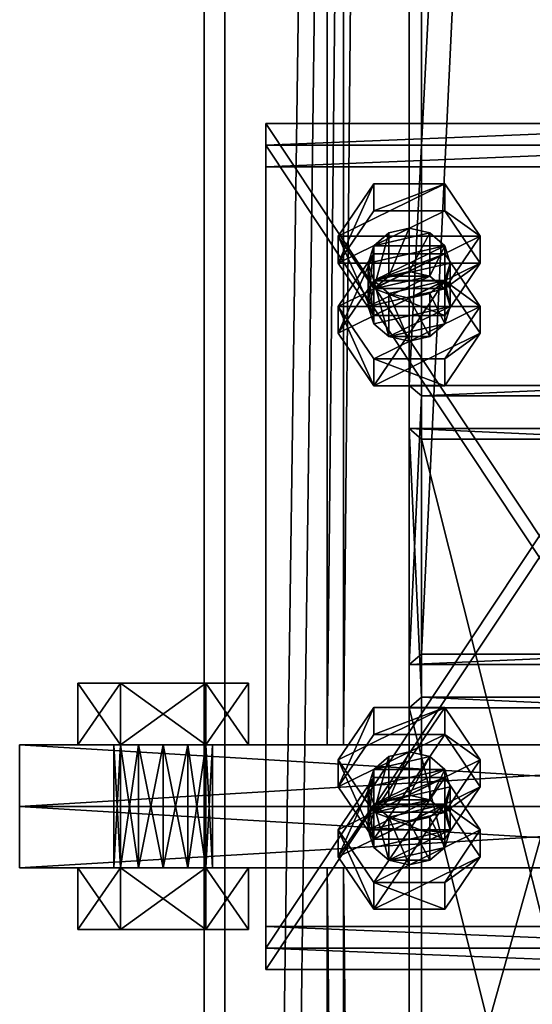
# Model space of a CAD drawing. Header units: millimetres. Extents: x -333 to 67333, y -930 to 39730.
# Tile 421 of 656: x 22175 to 22300, y 9352 to 9592. Entities that reach past the tile are written whole.
import ezdxf

# ---------------------------------------------------------------- set-up
doc = ezdxf.new("R2010")
doc.units = ezdxf.units.MM
for name, color, linetype in [('5', 7, 'Continuous'), ('6', 7, 'Continuous'), ('8', 7, 'Continuous'), ('95', 7, 'Continuous'), ('99', 7, 'Continuous')]:
    doc.layers.add(name, color=color, linetype=linetype)

msp = doc.modelspace()

# ---------------------------------------------------------------- meshes
at = {"layer": '5', "color": 131}
mesh = msp.add_polyface(dxfattribs=at)
corners = [(22346, 9415, 2984), (22254, 9415, 2984), (22254, 19384.97, 2984), (22346, 19384.97, 2984), (22254, 9415, 3076), (22254, 19384.97, 3076), (22346, 9415, 3076), (22346, 19384.97, 3076), (22350, 9415, 2980), (22350, 9415, 3080), (22350, 19384.97, 3080), (22350, 19384.97, 2980), (22250, 9415, 3080), (22250, 19384.97, 3080), (22250, 9415, 2980), (22250, 19384.97, 2980)]
mesh.append_faces([[corners[k] for k in face] for face in [(0, 2, 3, 3), (1, 5, 2, 2), (4, 7, 5, 5), (6, 3, 7, 7), (8, 10, 11, 11), (9, 13, 10, 10), (12, 15, 13, 13), (14, 11, 15, 15)]], dxfattribs={"vtx0": -1, "color": 131})
mesh.append_faces([[corners[k] for k in face] for face in [(9, 6, 12, 12), (6, 8, 0, 0), (0, 8, 1, 1), (12, 4, 14, 14), (4, 12, 6, 6), (14, 1, 8, 8), (11, 3, 15, 15), (3, 10, 7, 7), (7, 10, 5, 5), (15, 2, 13, 13), (2, 15, 3, 3), (13, 5, 10, 10)]], dxfattribs={"vtx0": -1, "vtx1": -1, "color": 131})
mesh.append_faces([[corners[k] for k in face] for face in [(6, 9, 8, 8), (14, 4, 1, 1), (3, 11, 10, 10), (13, 2, 5, 5)]], dxfattribs={"vtx0": -1, "vtx2": -1, "vtx3": -1, "color": 131})
mesh.append_faces([[corners[k] for k in face] for face in [(0, 1, 2, 2), (1, 4, 5, 5), (4, 6, 7, 7), (6, 0, 3, 3), (8, 9, 10, 10), (9, 12, 13, 13), (12, 14, 15, 15), (14, 8, 11, 11)]], dxfattribs={"vtx2": -1, "vtx3": -1, "color": 131})
mesh = msp.add_polyface(dxfattribs=at)
corners = [(22346, 185.3, 2984), (22254, 185.3, 2984), (22254, 9385, 2984), (22346, 9385, 2984), (22254, 185.3, 3076), (22254, 9385, 3076), (22346, 185.3, 3076), (22346, 9385, 3076), (22350, 185.3, 2980), (22350, 185.3, 3080), (22350, 9385, 3080), (22350, 9385, 2980), (22250, 185.3, 3080), (22250, 9385, 3080), (22250, 185.3, 2980), (22250, 9385, 2980)]
mesh.append_faces([[corners[k] for k in face] for face in [(0, 2, 3, 3), (1, 5, 2, 2), (4, 7, 5, 5), (6, 3, 7, 7), (8, 10, 11, 11), (9, 13, 10, 10), (12, 15, 13, 13), (14, 11, 15, 15)]], dxfattribs={"vtx0": -1, "color": 131})
mesh.append_faces([[corners[k] for k in face] for face in [(9, 6, 12, 12), (6, 8, 0, 0), (0, 8, 1, 1), (12, 4, 14, 14), (4, 12, 6, 6), (14, 1, 8, 8), (11, 3, 15, 15), (3, 10, 7, 7), (7, 10, 5, 5), (15, 2, 13, 13), (2, 15, 3, 3), (13, 5, 10, 10)]], dxfattribs={"vtx0": -1, "vtx1": -1, "color": 131})
mesh.append_faces([[corners[k] for k in face] for face in [(6, 9, 8, 8), (14, 4, 1, 1), (3, 11, 10, 10), (13, 2, 5, 5)]], dxfattribs={"vtx0": -1, "vtx2": -1, "vtx3": -1, "color": 131})
mesh.append_faces([[corners[k] for k in face] for face in [(0, 1, 2, 2), (1, 4, 5, 5), (4, 6, 7, 7), (6, 0, 3, 3), (8, 9, 10, 10), (9, 12, 13, 13), (12, 14, 15, 15), (14, 8, 11, 11)]], dxfattribs={"vtx2": -1, "vtx3": -1, "color": 131})
at = {"layer": '6', "color": 2}
mesh = msp.add_polyface(dxfattribs=at)
corners = [(22380, 19380.14, 7183.53), (22220, 19380.14, 7183.53), (22220, 7954.94, 4755.1), (22380, 7954.94, 4755.1), (22380, 19380.14, 7347.1), (22380, 7921.68, 4911.61), (22220, 19380.14, 7347.1), (22220, 7921.68, 4911.61), (22225, 7953.9, 4759.99), (22375, 7953.9, 4759.99), (22375, 7922.72, 4906.72), (22225, 7922.72, 4906.72), (22375, 19380.14, 7188.64), (22375, 19380.14, 7341.99), (22225, 19380.14, 7188.64), (22225, 19380.14, 7341.99)]
mesh.append_faces([[corners[k] for k in face] for face in [(0, 2, 3, 3), (4, 3, 5, 5), (6, 5, 7, 7), (1, 7, 2, 2), (12, 10, 9, 9), (14, 9, 8, 8), (15, 8, 11, 11), (13, 11, 10, 10)]], dxfattribs={"vtx0": -1, "color": 2})
mesh.append_faces([[corners[k] for k in face] for face in [(2, 8, 3, 3), (8, 7, 11, 11), (11, 7, 10, 10), (3, 9, 5, 5), (9, 3, 8, 8), (5, 10, 7, 7), (0, 12, 1, 1), (12, 4, 13, 13), (13, 4, 15, 15), (1, 14, 6, 6), (14, 1, 12, 12), (6, 15, 4, 4)]], dxfattribs={"vtx0": -1, "vtx1": -1, "color": 2})
mesh.append_faces([[corners[k] for k in face] for face in [(8, 2, 7, 7), (5, 9, 10, 10), (12, 0, 4, 4), (6, 14, 15, 15)]], dxfattribs={"vtx0": -1, "vtx2": -1, "vtx3": -1, "color": 2})
mesh.append_faces([[corners[k] for k in face] for face in [(0, 1, 2, 2), (4, 0, 3, 3), (6, 4, 5, 5), (1, 6, 7, 7), (12, 13, 10, 10), (14, 12, 9, 9), (15, 14, 8, 8), (13, 15, 11, 11)]], dxfattribs={"vtx2": -1, "vtx3": -1, "color": 2})
at = {"layer": '8', "color": 253}
mesh = msp.add_polyface(dxfattribs=at)
corners = [(22273, 10667.15, 5331.58), (22327, 10667.15, 5331.58), (22327, 9500.01, 3444.3), (22273, 9500.01, 3444.3), (22327, 10566.98, 5310.29), (22327, 9437.08, 3483.22), (22273, 10566.98, 5310.29), (22273, 9437.08, 3483.22), (22270, 10671.22, 5332.45), (22270, 10562.92, 5309.43), (22270, 9434.52, 3484.8), (22270, 9502.56, 3442.72), (22330, 10562.92, 5309.43), (22330, 9434.52, 3484.8), (22330, 10671.22, 5332.45), (22330, 9502.56, 3442.72)]
mesh.append_faces([[corners[k] for k in face] for face in [(0, 2, 3, 3), (1, 5, 2, 2), (4, 7, 5, 5), (6, 3, 7, 7), (8, 10, 11, 11), (9, 13, 10, 10), (12, 15, 13, 13), (14, 11, 15, 15)]], dxfattribs={"vtx0": -1, "color": 253})
mesh.append_faces([[corners[k] for k in face] for face in [(9, 6, 12, 12), (6, 8, 0, 0), (0, 8, 1, 1), (12, 4, 14, 14), (4, 12, 6, 6), (14, 1, 8, 8), (11, 3, 15, 15), (3, 10, 7, 7), (7, 10, 5, 5), (15, 2, 13, 13), (2, 15, 3, 3), (13, 5, 10, 10)]], dxfattribs={"vtx0": -1, "vtx1": -1, "color": 253})
mesh.append_faces([[corners[k] for k in face] for face in [(6, 9, 8, 8), (14, 4, 1, 1), (3, 11, 10, 10), (13, 2, 5, 5)]], dxfattribs={"vtx0": -1, "vtx2": -1, "vtx3": -1, "color": 253})
mesh.append_faces([[corners[k] for k in face] for face in [(0, 1, 2, 2), (1, 4, 5, 5), (4, 6, 7, 7), (6, 0, 3, 3), (8, 9, 10, 10), (9, 12, 13, 13), (12, 14, 15, 15), (14, 8, 11, 11)]], dxfattribs={"vtx2": -1, "vtx3": -1, "color": 253})
mesh = msp.add_polyface(dxfattribs=at)
corners = [(22273, 9489.49, 3427.29), (22327, 9489.49, 3427.29), (22327, 9274.72, 3080), (22273, 9274.72, 3080), (22327, 9426.56, 3466.21), (22327, 9187.72, 3080), (22273, 9426.56, 3466.21), (22273, 9187.72, 3080), (22270, 9492.05, 3425.71), (22270, 9424.01, 3467.79), (22270, 9184.19, 3080), (22270, 9278.25, 3080), (22330, 9424.01, 3467.79), (22330, 9184.19, 3080), (22330, 9492.05, 3425.71), (22330, 9278.25, 3080)]
mesh.append_faces([[corners[k] for k in face] for face in [(0, 2, 3, 3), (1, 5, 2, 2), (4, 7, 5, 5), (6, 3, 7, 7), (8, 10, 11, 11), (9, 13, 10, 10), (12, 15, 13, 13), (14, 11, 15, 15)]], dxfattribs={"vtx0": -1, "color": 253})
mesh.append_faces([[corners[k] for k in face] for face in [(9, 6, 12, 12), (6, 8, 0, 0), (0, 8, 1, 1), (12, 4, 14, 14), (4, 12, 6, 6), (14, 1, 8, 8), (11, 3, 15, 15), (3, 10, 7, 7), (7, 10, 5, 5), (15, 2, 13, 13), (2, 15, 3, 3), (13, 5, 10, 10)]], dxfattribs={"vtx0": -1, "vtx1": -1, "color": 253})
mesh.append_faces([[corners[k] for k in face] for face in [(6, 9, 8, 8), (14, 4, 1, 1), (3, 11, 10, 10), (13, 2, 5, 5)]], dxfattribs={"vtx0": -1, "vtx2": -1, "vtx3": -1, "color": 253})
mesh.append_faces([[corners[k] for k in face] for face in [(0, 1, 2, 2), (1, 4, 5, 5), (4, 6, 7, 7), (6, 0, 3, 3), (8, 9, 10, 10), (9, 12, 13, 13), (12, 14, 15, 15), (14, 8, 11, 11)]], dxfattribs={"vtx2": -1, "vtx3": -1, "color": 253})
at = {"layer": '95', "color": 7}
mesh = msp.add_polyface(dxfattribs=at)
corners = [(22280, 9532.33, 3424.31), (22278.66, 9536.58, 3421.68), (22278.66, 9526.07, 3404.67), (22275, 9539.7, 3419.75), (22275, 9529.18, 3402.74), (22270, 9540.84, 3419.05), (22270, 9530.32, 3402.04), (22265, 9539.7, 3419.75), (22265, 9529.18, 3402.74), (22261.34, 9536.58, 3421.68), (22261.34, 9526.07, 3404.67), (22260, 9532.33, 3424.31), (22260, 9521.81, 3407.3), (22261.34, 9528.08, 3426.94), (22278.66, 9528.08, 3426.94), (22265, 9524.97, 3428.86), (22287.32, 9521.81, 3407.3), (22278.66, 9534.57, 3399.41), (22278.66, 9528, 3388.78), (22261.34, 9534.57, 3399.41), (22261.34, 9528, 3388.78), (22252.68, 9515.24, 3396.67), (22252.68, 9521.81, 3407.3), (22287.32, 9538.91, 3434.94), (22278.66, 9551.66, 3427.05), (22278.66, 9545.09, 3416.42), (22287.32, 9532.33, 3424.31), (22261.34, 9551.66, 3427.05), (22261.34, 9545.09, 3416.42), (22252.68, 9538.91, 3434.94), (22252.68, 9532.33, 3424.31), (22261.34, 9519.57, 3432.2), (22278.66, 9526.15, 3442.83), (22261.34, 9526.15, 3442.83)]
mesh.append_faces([[corners[k] for k in face] for face in [(1, 4, 2, 2), (3, 6, 4, 4), (5, 8, 6, 6), (7, 10, 8, 8), (9, 12, 10, 10), (5, 9, 7, 7), (8, 4, 6, 6), (17, 20, 18, 18), (19, 21, 20, 20), (17, 22, 19, 19), (23, 25, 26, 26), (24, 28, 25, 25), (27, 30, 28, 28), (29, 31, 30, 30), (24, 29, 27, 27), (33, 23, 32, 32), (30, 25, 28, 28)]], dxfattribs={"vtx0": -1, "color": 7})
mesh.append_faces([[corners[k] for k in face] for face in [(9, 1, 11, 11), (11, 1, 13, 13), (13, 14, 15, 15), (10, 4, 8, 8), (29, 23, 33, 33), (31, 26, 30, 30)]], dxfattribs={"vtx0": -1, "vtx1": -1, "color": 7})
mesh.append_faces([[corners[k] for k in face] for face in [(9, 5, 3, 3), (9, 3, 1, 1), (13, 1, 0, 0), (13, 0, 14, 14), (12, 2, 4, 4), (29, 24, 23, 23), (30, 26, 25, 25)]], dxfattribs={"vtx0": -1, "vtx2": -1, "vtx3": -1, "color": 7})
mesh.append_faces([[corners[k] for k in face] for face in [(0, 1, 2, 2), (1, 3, 4, 4), (3, 5, 6, 6), (5, 7, 8, 8), (7, 9, 10, 10), (9, 11, 12, 12), (16, 17, 18, 18), (17, 19, 20, 20), (23, 24, 25, 25), (24, 27, 28, 28), (27, 29, 30, 30), (32, 23, 26, 26)]], dxfattribs={"vtx2": -1, "vtx3": -1, "color": 7})
mesh = msp.add_polyface(dxfattribs=at)
corners = [(22280, 9532.33, 3424.31), (22278.66, 9526.07, 3404.67), (22280, 9521.81, 3407.3), (22260, 9532.33, 3424.31), (22261.34, 9528.08, 3426.94), (22261.34, 9517.56, 3409.93), (22260, 9521.81, 3407.3), (22265, 9524.97, 3428.86), (22265, 9514.45, 3411.85), (22270, 9523.83, 3429.57), (22270, 9513.31, 3412.56), (22275, 9524.97, 3428.86), (22275, 9514.45, 3411.85), (22278.66, 9528.08, 3426.94), (22278.66, 9517.56, 3409.93), (22275, 9529.18, 3402.74), (22261.34, 9526.07, 3404.67), (22287.32, 9521.81, 3407.3), (22278.66, 9528, 3388.78), (22287.32, 9515.24, 3396.67), (22261.34, 9534.57, 3399.41), (22252.68, 9521.81, 3407.3), (22252.68, 9515.24, 3396.67), (22261.34, 9509.06, 3415.19), (22261.34, 9502.48, 3404.56), (22278.66, 9509.06, 3415.19), (22278.66, 9502.48, 3404.56), (22278.66, 9534.57, 3399.41), (22261.34, 9528, 3388.78), (22252.68, 9538.91, 3434.94), (22261.34, 9526.15, 3442.83), (22261.34, 9519.57, 3432.2), (22278.66, 9526.15, 3442.83), (22278.66, 9519.57, 3432.2), (22287.32, 9532.33, 3424.31)]
mesh.append_faces([[corners[k] for k in face] for face in [(0, 1, 2, 2), (3, 5, 6, 6), (4, 8, 5, 5), (7, 10, 8, 8), (9, 12, 10, 10), (11, 14, 12, 12), (13, 2, 14, 14), (9, 13, 11, 11), (12, 8, 10, 10), (17, 18, 19, 19), (21, 24, 22, 22), (23, 26, 24, 24), (25, 19, 26, 26), (23, 17, 25, 25), (19, 24, 26, 26), (22, 18, 28, 28), (30, 33, 31, 31), (32, 34, 33, 33), (34, 31, 33, 33)]], dxfattribs={"vtx0": -1, "color": 7})
mesh.append_faces([[corners[k] for k in face] for face in [(7, 13, 9, 9), (8, 2, 5, 5), (5, 2, 6, 6), (6, 15, 16, 16), (21, 17, 23, 23), (24, 18, 22, 22)]], dxfattribs={"vtx0": -1, "vtx1": -1, "color": 7})
mesh.append_faces([[corners[k] for k in face] for face in [(8, 12, 14, 14), (8, 14, 2, 2), (6, 2, 1, 1), (21, 27, 17, 17), (24, 19, 18, 18)]], dxfattribs={"vtx0": -1, "vtx2": -1, "vtx3": -1, "color": 7})
mesh.append_faces([[corners[k] for k in face] for face in [(3, 4, 5, 5), (4, 7, 8, 8), (7, 9, 10, 10), (9, 11, 12, 12), (11, 13, 14, 14), (13, 0, 2, 2), (20, 21, 22, 22), (21, 23, 24, 24), (23, 25, 26, 26), (25, 17, 19, 19), (29, 30, 31, 31), (30, 32, 33, 33)]], dxfattribs={"vtx2": -1, "vtx3": -1, "color": 7})
mesh = msp.add_polyface(dxfattribs=at)
corners = [(22210, 9415, 3075.5), (22204, 9415, 3077.11), (22204, 9385, 3077.11), (22199.61, 9415, 3081.5), (22199.61, 9385, 3081.5), (22198, 9415, 3087.5), (22198, 9385, 3087.5), (22199.61, 9415, 3093.5), (22199.61, 9385, 3093.5), (22204, 9415, 3097.89), (22204, 9385, 3097.89), (22210, 9415, 3099.5), (22210, 9385, 3099.5), (22216, 9415, 3077.11), (22220.4, 9415, 3081.5), (22222, 9415, 3087.5), (22216, 9415, 3097.89), (22220.4, 9430, 3069.5), (22199.61, 9430, 3069.5), (22199.61, 9415, 3069.5), (22189.22, 9430, 3087.5), (22189.22, 9415, 3087.5), (22199.61, 9430, 3105.5), (22199.61, 9415, 3105.5), (22220.4, 9415, 3105.5), (22230.79, 9430, 3087.5), (22230.79, 9415, 3087.5), (22220.4, 9415, 3069.5), (22210, 9415, 3000.5), (22204, 9415, 3002.11), (22204, 9385, 3002.11), (22199.61, 9415, 3006.5), (22199.61, 9385, 3006.5), (22198, 9415, 3012.5), (22198, 9385, 3012.5), (22199.61, 9415, 3018.5), (22199.61, 9385, 3018.5), (22204, 9415, 3022.89), (22204, 9385, 3022.89), (22210, 9415, 3024.5), (22210, 9385, 3024.5), (22216, 9415, 3002.11), (22220.4, 9415, 3006.5), (22222, 9415, 3012.5), (22220.4, 9430, 2994.5), (22199.61, 9430, 2994.5), (22199.61, 9415, 2994.5), (22189.22, 9430, 3012.5), (22189.22, 9415, 3012.5), (22199.61, 9430, 3030.5), (22199.61, 9415, 3030.5), (22220.4, 9415, 3030.5), (22230.79, 9430, 3012.5), (22230.79, 9415, 3012.5), (22220.4, 9415, 2994.5)]
mesh.append_faces([[corners[k] for k in face] for face in [(13, 1, 0, 0), (9, 16, 11, 11), (18, 21, 19, 19), (20, 23, 21, 21), (22, 24, 23, 23), (17, 20, 18, 18), (21, 27, 19, 19), (45, 48, 46, 46), (47, 50, 48, 48), (49, 51, 50, 50), (44, 47, 45, 45), (48, 54, 46, 46)]], dxfattribs={"vtx0": -1, "color": 7})
mesh.append_faces([[corners[k] for k in face] for face in [(1, 13, 3, 3), (3, 13, 5, 5), (5, 14, 7, 7), (7, 15, 9, 9), (20, 25, 22, 22), (23, 26, 21, 21), (29, 41, 31, 31), (31, 41, 33, 33), (33, 42, 35, 35), (35, 43, 37, 37), (47, 52, 49, 49), (50, 53, 48, 48)]], dxfattribs={"vtx0": -1, "vtx1": -1, "color": 7})
mesh.append_faces([[corners[k] for k in face] for face in [(0, 1, 2, 2), (1, 3, 4, 4), (3, 5, 6, 6), (5, 7, 8, 8), (7, 9, 10, 10), (9, 11, 12, 12), (17, 18, 19, 19), (18, 20, 21, 21), (20, 22, 23, 23), (28, 29, 30, 30), (29, 31, 32, 32), (31, 33, 34, 34), (33, 35, 36, 36), (35, 37, 38, 38), (37, 39, 40, 40), (44, 45, 46, 46), (45, 47, 48, 48), (47, 49, 50, 50)]], dxfattribs={"vtx2": -1, "vtx3": -1, "color": 7})
mesh = msp.add_polyface(dxfattribs=at)
corners = [(22222, 9415, 3087.5), (22220.4, 9415, 3081.5), (22220.4, 9385, 3081.5), (22216, 9415, 3077.11), (22216, 9385, 3077.11), (22210, 9415, 3075.5), (22210, 9385, 3075.5), (22210, 9415, 3099.5), (22216, 9415, 3097.89), (22216, 9385, 3097.89), (22220.4, 9415, 3093.5), (22220.4, 9385, 3093.5), (22222, 9385, 3087.5), (22198, 9415, 3087.5), (22199.61, 9415, 3093.5), (22204, 9415, 3097.89), (22230.79, 9430, 3087.5), (22220.4, 9430, 3069.5), (22220.4, 9415, 3069.5), (22230.79, 9415, 3087.5), (22199.61, 9415, 3069.5), (22199.61, 9430, 3105.5), (22220.4, 9430, 3105.5), (22220.4, 9415, 3105.5), (22189.22, 9430, 3087.5), (22199.61, 9415, 3105.5), (22189.22, 9415, 3087.5), (22222, 9415, 3012.5), (22220.4, 9415, 3006.5), (22220.4, 9385, 3006.5), (22216, 9415, 3002.11), (22216, 9385, 3002.11), (22210, 9415, 3000.5), (22210, 9385, 3000.5), (22210, 9415, 3024.5), (22216, 9415, 3022.89), (22216, 9385, 3022.89), (22220.4, 9415, 3018.5), (22220.4, 9385, 3018.5), (22222, 9385, 3012.5), (22204, 9415, 3002.11), (22198, 9415, 3012.5), (22199.61, 9415, 3018.5), (22204, 9415, 3022.89), (22230.79, 9430, 3012.5), (22220.4, 9430, 2994.5), (22220.4, 9415, 2994.5), (22230.79, 9415, 3012.5), (22199.61, 9415, 2994.5), (22199.61, 9430, 3030.5), (22220.4, 9430, 3030.5), (22220.4, 9415, 3030.5), (22189.22, 9430, 3012.5), (22199.61, 9415, 3030.5), (22189.22, 9415, 3012.5)]
mesh.append_faces([[corners[k] for k in face] for face in [(16, 18, 19, 19), (17, 20, 18, 18), (22, 19, 23, 23), (21, 16, 22, 22), (19, 25, 23, 23), (30, 40, 32, 32), (34, 37, 35, 35), (44, 46, 47, 47), (45, 48, 46, 46), (50, 47, 51, 51), (49, 44, 50, 50), (47, 53, 51, 51)]], dxfattribs={"vtx0": -1, "color": 7})
mesh.append_faces([[corners[k] for k in face] for face in [(43, 37, 34, 34)]], dxfattribs={"vtx0": -1, "vtx1": -1, "color": 7})
mesh.append_faces([[corners[k] for k in face] for face in [(13, 3, 1, 1), (14, 1, 0, 0), (15, 0, 10, 10), (15, 10, 8, 8), (24, 17, 16, 16), (26, 19, 18, 18), (41, 30, 28, 28), (42, 28, 27, 27), (43, 27, 37, 37), (52, 45, 44, 44), (54, 47, 46, 46)]], dxfattribs={"vtx0": -1, "vtx2": -1, "vtx3": -1, "color": 7})
mesh.append_faces([[corners[k] for k in face] for face in [(0, 1, 2, 2), (1, 3, 4, 4), (3, 5, 6, 6), (7, 8, 9, 9), (8, 10, 11, 11), (10, 0, 12, 12), (16, 17, 18, 18), (21, 22, 23, 23), (22, 16, 19, 19), (27, 28, 29, 29), (28, 30, 31, 31), (30, 32, 33, 33), (34, 35, 36, 36), (35, 37, 38, 38), (37, 27, 39, 39), (44, 45, 46, 46), (49, 50, 51, 51), (50, 44, 47, 47)]], dxfattribs={"vtx2": -1, "vtx3": -1, "color": 7})
mesh = msp.add_polyface(dxfattribs=at)
corners = [(22280, 9404.76, 3503.2), (22278.66, 9409.01, 3500.57), (22278.66, 9398.49, 3483.56), (22275, 9412.12, 3498.65), (22275, 9401.6, 3481.64), (22270, 9413.26, 3497.94), (22270, 9402.74, 3480.93), (22265, 9412.12, 3498.65), (22265, 9401.6, 3481.64), (22261.34, 9409.01, 3500.57), (22261.34, 9398.49, 3483.56), (22260, 9404.76, 3503.2), (22260, 9394.24, 3486.19), (22261.34, 9400.5, 3505.83), (22278.66, 9400.5, 3505.83), (22265, 9397.39, 3507.76), (22287.32, 9394.24, 3486.19), (22278.66, 9407, 3478.3), (22278.66, 9400.42, 3467.67), (22261.34, 9407, 3478.3), (22261.34, 9400.42, 3467.67), (22252.68, 9387.66, 3475.56), (22252.68, 9394.24, 3486.19), (22287.32, 9411.33, 3513.84), (22278.66, 9424.09, 3505.95), (22278.66, 9417.51, 3495.31), (22287.32, 9404.76, 3503.2), (22261.34, 9424.09, 3505.95), (22261.34, 9417.51, 3495.31), (22252.68, 9411.33, 3513.84), (22252.68, 9404.76, 3503.2), (22261.34, 9392, 3511.09), (22278.66, 9398.57, 3521.73), (22261.34, 9398.57, 3521.73)]
mesh.append_faces([[corners[k] for k in face] for face in [(1, 4, 2, 2), (3, 6, 4, 4), (5, 8, 6, 6), (7, 10, 8, 8), (9, 12, 10, 10), (5, 9, 7, 7), (8, 4, 6, 6), (17, 20, 18, 18), (19, 21, 20, 20), (17, 22, 19, 19), (23, 25, 26, 26), (24, 28, 25, 25), (27, 30, 28, 28), (29, 31, 30, 30), (24, 29, 27, 27), (33, 23, 32, 32), (30, 25, 28, 28)]], dxfattribs={"vtx0": -1, "color": 7})
mesh.append_faces([[corners[k] for k in face] for face in [(9, 1, 11, 11), (11, 1, 13, 13), (13, 14, 15, 15), (10, 4, 8, 8), (29, 24, 33, 33), (31, 25, 30, 30)]], dxfattribs={"vtx0": -1, "vtx1": -1, "color": 7})
mesh.append_faces([[corners[k] for k in face] for face in [(9, 5, 3, 3), (9, 3, 1, 1), (13, 1, 0, 0), (13, 0, 14, 14), (12, 2, 4, 4), (33, 24, 23, 23), (31, 26, 25, 25)]], dxfattribs={"vtx0": -1, "vtx2": -1, "vtx3": -1, "color": 7})
mesh.append_faces([[corners[k] for k in face] for face in [(0, 1, 2, 2), (1, 3, 4, 4), (3, 5, 6, 6), (5, 7, 8, 8), (7, 9, 10, 10), (9, 11, 12, 12), (16, 17, 18, 18), (17, 19, 20, 20), (23, 24, 25, 25), (24, 27, 28, 28), (27, 29, 30, 30), (32, 23, 26, 26)]], dxfattribs={"vtx2": -1, "vtx3": -1, "color": 7})
mesh = msp.add_polyface(dxfattribs=at)
corners = [(22210, 9415, 3075.5), (22204, 9385, 3077.11), (22210, 9385, 3075.5), (22204, 9415, 3077.11), (22199.61, 9385, 3081.5), (22199.61, 9415, 3081.5), (22198, 9385, 3087.5), (22198, 9415, 3087.5), (22199.61, 9385, 3093.5), (22199.61, 9415, 3093.5), (22204, 9385, 3097.89), (22204, 9415, 3097.89), (22210, 9385, 3099.5), (22222, 9385, 3087.5), (22220.4, 9385, 3081.5), (22216, 9385, 3077.11), (22220.4, 9385, 3069.5), (22199.61, 9385, 3069.5), (22199.61, 9370, 3069.5), (22189.22, 9385, 3087.5), (22189.22, 9370, 3087.5), (22199.61, 9385, 3105.5), (22199.61, 9370, 3105.5), (22220.4, 9370, 3105.5), (22230.79, 9385, 3087.5), (22230.79, 9370, 3087.5), (22220.4, 9370, 3069.5), (22210, 9415, 3000.5), (22204, 9385, 3002.11), (22210, 9385, 3000.5), (22204, 9415, 3002.11), (22199.61, 9385, 3006.5), (22199.61, 9415, 3006.5), (22198, 9385, 3012.5), (22198, 9415, 3012.5), (22199.61, 9385, 3018.5), (22199.61, 9415, 3018.5), (22204, 9385, 3022.89), (22204, 9415, 3022.89), (22210, 9385, 3024.5), (22222, 9385, 3012.5), (22220.4, 9385, 3006.5), (22216, 9385, 3002.11), (22220.4, 9385, 2994.5), (22199.61, 9385, 2994.5), (22199.61, 9370, 2994.5), (22189.22, 9385, 3012.5), (22189.22, 9370, 3012.5), (22199.61, 9385, 3030.5), (22199.61, 9370, 3030.5), (22220.4, 9370, 3030.5), (22230.79, 9385, 3012.5), (22230.79, 9370, 3012.5), (22220.4, 9370, 2994.5)]
mesh.append_faces([[corners[k] for k in face] for face in [(0, 1, 2, 2), (3, 4, 1, 1), (5, 6, 4, 4), (7, 8, 6, 6), (9, 10, 8, 8), (11, 12, 10, 10), (4, 2, 1, 1), (17, 20, 18, 18), (19, 22, 20, 20), (21, 23, 22, 22), (16, 19, 17, 17), (20, 26, 18, 18), (27, 28, 29, 29), (30, 31, 28, 28), (32, 33, 31, 31), (34, 35, 33, 33), (36, 37, 35, 35), (38, 39, 37, 37), (31, 29, 28, 28), (44, 47, 45, 45), (46, 49, 47, 47), (48, 50, 49, 49), (43, 46, 44, 44), (47, 53, 45, 45)]], dxfattribs={"vtx0": -1, "color": 7})
mesh.append_faces([[corners[k] for k in face] for face in [(10, 13, 8, 8), (8, 14, 6, 6), (6, 15, 4, 4), (19, 24, 21, 21), (22, 25, 20, 20), (37, 40, 35, 35), (35, 41, 33, 33), (33, 42, 31, 31), (46, 51, 48, 48), (49, 52, 47, 47)]], dxfattribs={"vtx0": -1, "vtx1": -1, "color": 7})
mesh.append_faces([[corners[k] for k in face] for face in [(4, 15, 2, 2), (31, 42, 29, 29)]], dxfattribs={"vtx0": -1, "vtx2": -1, "vtx3": -1, "color": 7})
mesh.append_faces([[corners[k] for k in face] for face in [(16, 17, 18, 18), (17, 19, 20, 20), (19, 21, 22, 22), (43, 44, 45, 45), (44, 46, 47, 47), (46, 48, 49, 49)]], dxfattribs={"vtx2": -1, "vtx3": -1, "color": 7})
mesh = msp.add_polyface(dxfattribs=at)
corners = [(22222, 9415, 3087.5), (22220.4, 9385, 3081.5), (22222, 9385, 3087.5), (22220.4, 9415, 3081.5), (22216, 9385, 3077.11), (22216, 9415, 3077.11), (22210, 9385, 3075.5), (22210, 9415, 3099.5), (22216, 9385, 3097.89), (22210, 9385, 3099.5), (22216, 9415, 3097.89), (22220.4, 9385, 3093.5), (22220.4, 9415, 3093.5), (22204, 9385, 3097.89), (22199.61, 9385, 3093.5), (22198, 9385, 3087.5), (22230.79, 9385, 3087.5), (22220.4, 9385, 3069.5), (22220.4, 9370, 3069.5), (22230.79, 9370, 3087.5), (22199.61, 9370, 3069.5), (22199.61, 9385, 3105.5), (22220.4, 9385, 3105.5), (22220.4, 9370, 3105.5), (22189.22, 9385, 3087.5), (22199.61, 9370, 3105.5), (22189.22, 9370, 3087.5), (22222, 9415, 3012.5), (22220.4, 9385, 3006.5), (22222, 9385, 3012.5), (22220.4, 9415, 3006.5), (22216, 9385, 3002.11), (22216, 9415, 3002.11), (22210, 9385, 3000.5), (22210, 9415, 3024.5), (22216, 9385, 3022.89), (22210, 9385, 3024.5), (22216, 9415, 3022.89), (22220.4, 9385, 3018.5), (22220.4, 9415, 3018.5), (22204, 9385, 3022.89), (22199.61, 9385, 3018.5), (22198, 9385, 3012.5), (22230.79, 9385, 3012.5), (22220.4, 9385, 2994.5), (22220.4, 9370, 2994.5), (22230.79, 9370, 3012.5), (22199.61, 9370, 2994.5), (22199.61, 9385, 3030.5), (22220.4, 9385, 3030.5), (22220.4, 9370, 3030.5), (22189.22, 9385, 3012.5), (22199.61, 9370, 3030.5), (22189.22, 9370, 3012.5)]
mesh.append_faces([[corners[k] for k in face] for face in [(0, 1, 2, 2), (3, 4, 1, 1), (5, 6, 4, 4), (7, 8, 9, 9), (10, 11, 8, 8), (12, 2, 11, 11), (11, 9, 8, 8), (16, 18, 19, 19), (17, 20, 18, 18), (22, 19, 23, 23), (21, 16, 22, 22), (19, 25, 23, 23), (27, 28, 29, 29), (30, 31, 28, 28), (32, 33, 31, 31), (34, 35, 36, 36), (37, 38, 35, 35), (39, 29, 38, 38), (38, 36, 35, 35), (43, 45, 46, 46), (44, 47, 45, 45), (49, 46, 50, 50), (48, 43, 49, 49), (46, 52, 50, 50)]], dxfattribs={"vtx0": -1, "color": 7})
mesh.append_faces([[corners[k] for k in face] for face in [(9, 11, 13, 13), (36, 38, 40, 40)]], dxfattribs={"vtx0": -1, "vtx1": -1, "color": 7})
mesh.append_faces([[corners[k] for k in face] for face in [(13, 11, 2, 2), (14, 2, 1, 1), (15, 1, 4, 4), (24, 17, 16, 16), (26, 19, 18, 18), (40, 38, 29, 29), (41, 29, 28, 28), (42, 28, 31, 31), (51, 44, 43, 43), (53, 46, 45, 45)]], dxfattribs={"vtx0": -1, "vtx2": -1, "vtx3": -1, "color": 7})
mesh.append_faces([[corners[k] for k in face] for face in [(16, 17, 18, 18), (21, 22, 23, 23), (22, 16, 19, 19), (43, 44, 45, 45), (48, 49, 50, 50), (49, 43, 46, 46)]], dxfattribs={"vtx2": -1, "vtx3": -1, "color": 7})
mesh = msp.add_polyface(dxfattribs=at)
corners = [(22280, 9404.76, 3503.2), (22278.66, 9398.49, 3483.56), (22280, 9394.24, 3486.19), (22260, 9404.76, 3503.2), (22261.34, 9400.5, 3505.83), (22261.34, 9389.99, 3488.82), (22260, 9394.24, 3486.19), (22265, 9397.39, 3507.76), (22265, 9386.87, 3490.75), (22270, 9396.25, 3508.46), (22270, 9385.73, 3491.45), (22275, 9397.39, 3507.76), (22275, 9386.87, 3490.75), (22278.66, 9400.5, 3505.83), (22278.66, 9389.99, 3488.82), (22275, 9401.6, 3481.64), (22261.34, 9398.49, 3483.56), (22287.32, 9394.24, 3486.19), (22278.66, 9400.42, 3467.67), (22287.32, 9387.66, 3475.56), (22261.34, 9407, 3478.3), (22252.68, 9394.24, 3486.19), (22252.68, 9387.66, 3475.56), (22261.34, 9381.48, 3494.08), (22261.34, 9374.91, 3483.45), (22278.66, 9381.48, 3494.08), (22278.66, 9374.91, 3483.45), (22278.66, 9407, 3478.3), (22261.34, 9400.42, 3467.67), (22252.68, 9411.33, 3513.84), (22261.34, 9398.57, 3521.73), (22261.34, 9392, 3511.09), (22278.66, 9398.57, 3521.73), (22278.66, 9392, 3511.09), (22287.32, 9404.76, 3503.2)]
mesh.append_faces([[corners[k] for k in face] for face in [(0, 1, 2, 2), (3, 5, 6, 6), (4, 8, 5, 5), (7, 10, 8, 8), (9, 12, 10, 10), (11, 14, 12, 12), (13, 2, 14, 14), (9, 13, 11, 11), (12, 8, 10, 10), (17, 18, 19, 19), (21, 24, 22, 22), (23, 26, 24, 24), (25, 19, 26, 26), (23, 17, 25, 25), (19, 24, 26, 26), (22, 18, 28, 28), (30, 33, 31, 31), (32, 34, 33, 33), (34, 31, 33, 33)]], dxfattribs={"vtx0": -1, "color": 7})
mesh.append_faces([[corners[k] for k in face] for face in [(7, 13, 9, 9), (8, 2, 5, 5), (5, 2, 6, 6), (6, 15, 16, 16), (21, 27, 23, 23), (24, 18, 22, 22)]], dxfattribs={"vtx0": -1, "vtx1": -1, "color": 7})
mesh.append_faces([[corners[k] for k in face] for face in [(8, 12, 14, 14), (8, 14, 2, 2), (6, 2, 1, 1), (23, 27, 17, 17), (24, 19, 18, 18)]], dxfattribs={"vtx0": -1, "vtx2": -1, "vtx3": -1, "color": 7})
mesh.append_faces([[corners[k] for k in face] for face in [(3, 4, 5, 5), (4, 7, 8, 8), (7, 9, 10, 10), (9, 11, 12, 12), (11, 13, 14, 14), (13, 0, 2, 2), (20, 21, 22, 22), (21, 23, 24, 24), (23, 25, 26, 26), (25, 17, 19, 19), (29, 30, 31, 31), (30, 32, 33, 33)]], dxfattribs={"vtx2": -1, "vtx3": -1, "color": 7})
at = {"layer": '99', "color": 7}
mesh = msp.add_polyface(dxfattribs=at)
corners = [(22235, 9365.48, 3515.74), (22365, 9365.48, 3515.74), (22365, 9561.09, 3394.77), (22235, 9561.09, 3394.77), (22365, 9370.74, 3524.24), (22365, 9566.35, 3403.27), (22235, 9370.74, 3524.24), (22235, 9566.35, 3403.27)]
mesh.append_faces([[corners[k] for k in face] for face in [(0, 2, 3, 3), (1, 5, 2, 2), (4, 7, 5, 5), (6, 3, 7, 7), (1, 6, 4, 4), (3, 5, 7, 7)]], dxfattribs={"vtx0": -1, "color": 7})
mesh.append_faces([[corners[k] for k in face] for face in [(0, 1, 2, 2), (1, 4, 5, 5), (4, 6, 7, 7), (6, 0, 3, 3), (1, 0, 6, 6), (3, 2, 5, 5)]], dxfattribs={"vtx2": -1, "vtx3": -1, "color": 7})
mesh = msp.add_polyface(dxfattribs=at)
corners = [(22235, 9360.22, 3507.23), (22365, 9360.22, 3507.23), (22365, 9555.83, 3386.26), (22235, 9555.83, 3386.26), (22365, 9365.48, 3515.74), (22365, 9561.09, 3394.77), (22235, 9365.48, 3515.74), (22235, 9561.09, 3394.77)]
mesh.append_faces([[corners[k] for k in face] for face in [(0, 2, 3, 3), (1, 5, 2, 2), (4, 7, 5, 5), (6, 3, 7, 7), (1, 6, 4, 4), (3, 5, 7, 7)]], dxfattribs={"vtx0": -1, "color": 7})
mesh.append_faces([[corners[k] for k in face] for face in [(0, 1, 2, 2), (1, 4, 5, 5), (4, 6, 7, 7), (6, 0, 3, 3), (1, 0, 6, 6), (3, 2, 5, 5)]], dxfattribs={"vtx2": -1, "vtx3": -1, "color": 7})
mesh = msp.add_polyface(dxfattribs=at)
corners = [(22175, 9400, 3127.5), (22425, 9400, 3127.5), (22425, 9400, 2972.5), (22175, 9400, 2972.5), (22425, 9415, 3127.5), (22425, 9415, 2972.5), (22175, 9415, 3127.5), (22175, 9415, 2972.5)]
mesh.append_faces([[corners[k] for k in face] for face in [(0, 2, 3, 3), (1, 5, 2, 2), (4, 7, 5, 5), (6, 3, 7, 7), (1, 6, 4, 4), (3, 5, 7, 7)]], dxfattribs={"vtx0": -1, "color": 7})
mesh.append_faces([[corners[k] for k in face] for face in [(0, 1, 2, 2), (1, 4, 5, 5), (4, 6, 7, 7), (6, 0, 3, 3), (1, 0, 6, 6), (3, 2, 5, 5)]], dxfattribs={"vtx2": -1, "vtx3": -1, "color": 7})
mesh = msp.add_polyface(dxfattribs=at)
corners = [(22175, 9385, 3127.5), (22425, 9385, 3127.5), (22425, 9385, 2972.5), (22175, 9385, 2972.5), (22425, 9400, 3127.5), (22425, 9400, 2972.5), (22175, 9400, 3127.5), (22175, 9400, 2972.5)]
mesh.append_faces([[corners[k] for k in face] for face in [(0, 2, 3, 3), (1, 5, 2, 2), (4, 7, 5, 5), (6, 3, 7, 7), (1, 6, 4, 4), (3, 5, 7, 7)]], dxfattribs={"vtx0": -1, "color": 7})
mesh.append_faces([[corners[k] for k in face] for face in [(0, 1, 2, 2), (1, 4, 5, 5), (4, 6, 7, 7), (6, 0, 3, 3), (1, 0, 6, 6), (3, 2, 5, 5)]], dxfattribs={"vtx2": -1, "vtx3": -1, "color": 7})

doc.saveas('drawing.dxf')
